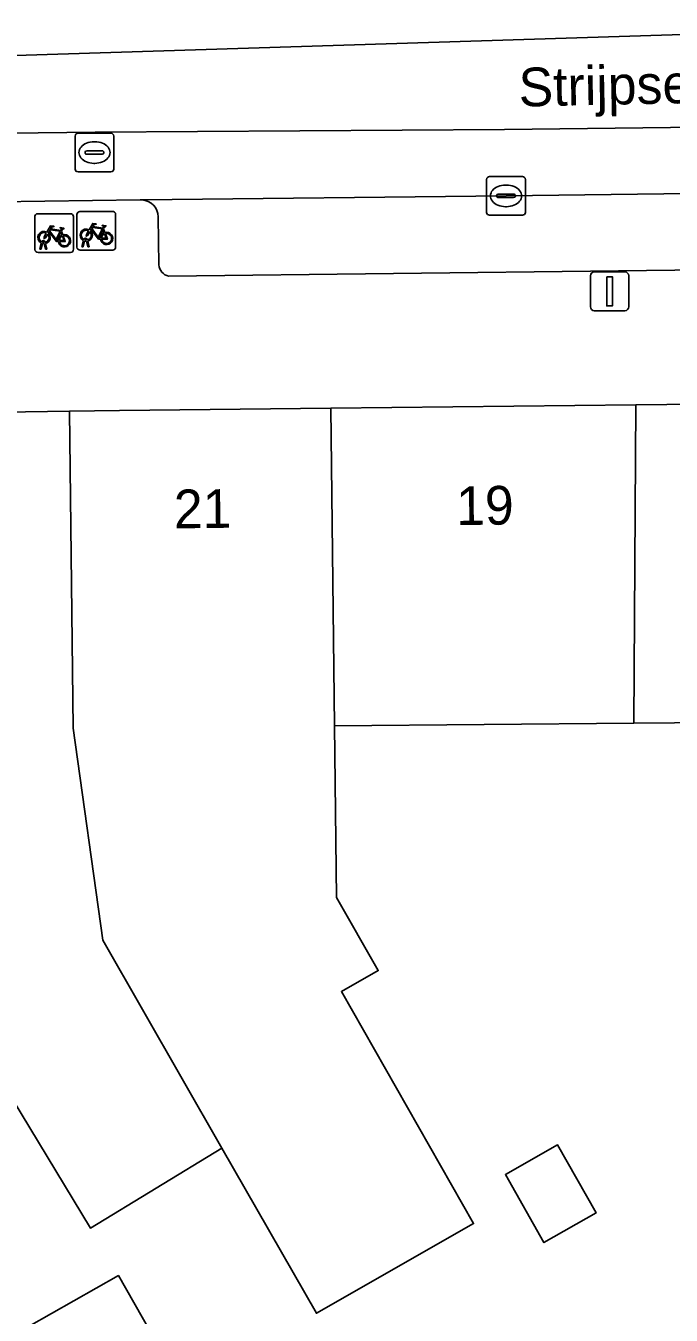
# Model space of a CAD drawing. Extents: x 159960 to 160866, y 382700 to 383354.
# Drawn here: x 160122.52 to 160139.2, y 383260.57 to 383293.87 of the extents above; entities that cross this region are included whole.
import ezdxf

# ---------------------------------------------------------------- set-up
doc = ezdxf.new("R2010")
doc.units = 0
for name, color, linetype in [('IMGEO_Erf', 7, 'Continuous'), ('IMGEO_Fietsenrek', 7, 'Continuous'), ('IMGEO_Kolk', 7, 'Continuous'), ('IMGEO_Lichtmast', 7, 'Continuous'), ('IMGEO_Openbare_ruimte_label', 7, 'Continuous'), ('IMGEO_Pand', 7, 'Continuous'), ('IMGEO_Pand_nummerreeks', 7, 'Continuous'), ('IMGEO_Parkeervlak_open', 7, 'Continuous'), ('IMGEO_Rijbaan_lokaal_gesloten', 7, 'Continuous'), ('IMGEO_Rijbaan_lokaal_open', 7, 'Continuous'), ('IMGEO_Rioolput', 7, 'Continuous'), ('IMGEO_Voetpad_open', 7, 'Continuous')]:
    doc.layers.add(name, color=color, linetype=linetype)

msp = doc.modelspace()

# ---------------------------------------------------------------- linework, layer by layer
at = {"layer": 'IMGEO_Erf'}
for points in [[(160140.391, 383260.352), (160139.712, 383262.582), (160139.539, 383263.067), (160146.233, 383263.133), (160146.182, 383266.849), (160146.176, 383267.1), (160145.673, 383270.75), (160145.276, 383270.779), (160141.458, 383270.735), (160141.398, 383275.884), (160138.231, 383275.857), (160130.5, 383275.79), (160130.551, 383271.356), (160131.626, 383269.47), (160130.674, 383268.928), (160134.089, 383262.933), (160130.029, 383260.62), (160127.588, 383264.881), (160124.187, 383262.82), (160121.495, 383267.263)], [(160122.607, 383260.283), (160124.913, 383261.594), (160128.971, 383254.455)]]:
    msp.add_lwpolyline(points, dxfattribs=at)
msp.add_lwpolyline([(160136.264, 383264.966), (160137.258, 383263.209), (160135.908, 383262.445), (160134.914, 383264.202)], close=True, dxfattribs=at)
at = {"layer": 'IMGEO_Fietsenrek'}
for p, q in [((160122.825, 383289.017), (160123.666, 383289.017)), ((160123.666, 383289.017), (160122.825, 383289.017)), ((160123.84, 383288.152), (160123.84, 383288.993)), ((160123.84, 383288.993), (160123.84, 383288.152)), ((160123.915, 383289.077), (160124.756, 383289.077)), ((160124.756, 383289.077), (160123.915, 383289.077)), ((160124.84, 383289.002), (160124.84, 383288.161)), ((160124.84, 383288.161), (160124.84, 383289.002)), ((160122.75, 383288.092), (160122.75, 383288.933)), ((160122.75, 383288.933), (160122.75, 383288.092)), ((160123.75, 383288.942), (160123.75, 383288.101)), ((160123.75, 383288.101), (160123.75, 383288.942)), ((160124.527, 383288.626), (160124.563, 383288.531)), ((160122.988, 383288.273), (160122.987, 383288.277)), ((160123.019, 383288.284), (160123.02, 383288.277)), ((160123.437, 383288.566), (160123.473, 383288.471)), ((160123.967, 383288.161), (160124.006, 383288.321)), ((160124.036, 383288.309), (160124.001, 383288.161)), ((160124.078, 383288.333), (160124.077, 383288.337)), ((160124.119, 383288.161), (160124.085, 383288.303)), ((160124.109, 383288.344), (160124.11, 383288.337)), ((160124.117, 383288.307), (160124.152, 383288.161)), ((160123.675, 383288.017), (160122.834, 383288.017)), ((160122.834, 383288.017), (160123.675, 383288.017)), ((160122.877, 383288.101), (160122.916, 383288.261)), ((160122.911, 383288.101), (160122.877, 383288.101)), ((160122.946, 383288.249), (160122.911, 383288.101)), ((160123.029, 383288.101), (160122.995, 383288.243)), ((160123.027, 383288.247), (160123.062, 383288.101)), ((160123.062, 383288.101), (160123.029, 383288.101)), ((160124.765, 383288.077), (160123.924, 383288.077)), ((160123.924, 383288.077), (160124.765, 383288.077)), ((160124.001, 383288.161), (160123.967, 383288.161)), ((160124.152, 383288.161), (160124.119, 383288.161))]:
    msp.add_line(p, q, dxfattribs=at)
for points in [[(160123.063, 383288.543), (160123.158, 383288.707), (160123.244, 383288.693), (160123.246, 383288.684), (160123.19, 383288.673), (160123.163, 383288.628), (160123.419, 383288.587)], [(160123.419, 383288.587), (160123.444, 383288.636), (160123.438, 383288.64), (160123.415, 383288.644), (160123.403, 383288.651), (160123.402, 383288.654), (160123.404, 383288.659), (160123.499, 383288.644), (160123.501, 383288.634), (160123.491, 383288.621), (160123.479, 383288.615), (160123.465, 383288.621), (160123.437, 383288.566)], [(160124.153, 383288.603), (160124.248, 383288.767), (160124.334, 383288.753), (160124.336, 383288.744), (160124.28, 383288.733), (160124.253, 383288.688), (160124.509, 383288.647)], [(160124.449, 383288.359), (160124.399, 383288.359), (160124.208, 383288.61), (160124.189, 383288.578)], [(160124.496, 383288.622), (160124.239, 383288.663), (160124.222, 383288.634), (160124.389, 383288.414), (160124.496, 383288.622)], [(160124.509, 383288.647), (160124.534, 383288.696), (160124.528, 383288.7), (160124.505, 383288.704), (160124.493, 383288.711), (160124.492, 383288.714), (160124.494, 383288.719), (160124.589, 383288.704), (160124.591, 383288.694), (160124.581, 383288.681), (160124.569, 383288.675), (160124.555, 383288.681), (160124.527, 383288.626)], [(160123.084, 383288.491), (160123.032, 383288.401), (160122.992, 383288.376), (160122.993, 383288.423), (160123.048, 383288.517)], [(160123.359, 383288.299), (160123.309, 383288.299), (160123.118, 383288.55), (160123.099, 383288.518)], [(160123.406, 383288.562), (160123.149, 383288.603), (160123.132, 383288.574), (160123.299, 383288.354), (160123.406, 383288.562)], [(160123.454, 383288.464), (160123.424, 383288.541), (160123.315, 383288.323), (160123.358, 383288.323)], [(160123.388, 383288.323), (160123.508, 383288.322), (160123.464, 383288.436)], [(160123.484, 383288.443), (160123.539, 383288.298), (160123.389, 383288.298)], [(160124.174, 383288.551), (160124.122, 383288.461), (160124.082, 383288.436), (160124.083, 383288.483), (160124.138, 383288.577)], [(160124.544, 383288.524), (160124.514, 383288.601), (160124.405, 383288.383), (160124.448, 383288.383)], [(160124.478, 383288.383), (160124.598, 383288.382), (160124.554, 383288.496)], [(160124.574, 383288.503), (160124.629, 383288.358), (160124.479, 383288.358)]]:
    msp.add_lwpolyline(points, dxfattribs=at)
for centre, radius, start, end in [((160122.828, 383288.939), 0.0779, 92.4484, 184.2845), ((160122.828, 383288.939), 0.0779, 92.4484, 184.2845), ((160123.672, 383288.939), 0.0779, 2.4484, 94.2845), ((160123.672, 383288.939), 0.0779, 2.4484, 94.2845), ((160123.918, 383288.999), 0.0779, 92.4484, 184.2845), ((160123.918, 383288.999), 0.0779, 92.4484, 184.2845), ((160124.762, 383288.999), 0.0779, 2.4484, 94.2845), ((160124.762, 383288.999), 0.0779, 2.4484, 94.2845), ((160124.08, 383288.462), 0.159, 62.6766, 242.1369), ((160122.99, 383288.402), 0.159, 62.6766, 242.1369), ((160122.99, 383288.402), 0.129, 63.3192, 238.903), ((160122.97, 383288.273), 0.0499, 12.8025, 158.6934), ((160122.97, 383288.273), 0.0174, 12.8025, 163.4502), ((160122.99, 383288.402), 0.129, 253.415, 269.0204), ((160122.99, 383288.402), 0.129, 283.6043, 43.4302), ((160122.99, 383288.402), 0.159, 283.5766, 46.6042), ((160123.517, 383288.318), 0.159, 113.3408, 178.3217), ((160123.517, 383288.318), 0.159, 187.0065, 105.7708), ((160123.517, 383288.318), 0.129, 113.923, 177.9556), ((160123.517, 383288.318), 0.129, 188.6715, 104.5883), ((160124.08, 383288.462), 0.129, 63.3192, 238.903), ((160124.06, 383288.333), 0.0499, 12.8025, 158.6934), ((160124.08, 383288.462), 0.159, 253.9967, 271.7867), ((160124.06, 383288.333), 0.0174, 12.8025, 163.4502), ((160124.08, 383288.462), 0.129, 253.415, 269.0204), ((160124.08, 383288.462), 0.129, 283.6043, 43.4302), ((160124.08, 383288.462), 0.159, 283.5766, 46.6042), ((160124.607, 383288.378), 0.159, 113.3408, 178.3217), ((160124.607, 383288.378), 0.159, 187.0065, 105.7708), ((160124.607, 383288.378), 0.129, 113.923, 177.9556), ((160124.607, 383288.378), 0.129, 188.6715, 104.5883), ((160122.828, 383288.095), 0.0779, 182.4484, 274.2845), ((160122.828, 383288.095), 0.0779, 182.4484, 274.2845), ((160122.99, 383288.402), 0.159, 253.9967, 271.7867), ((160123.672, 383288.095), 0.0779, 272.4484, 4.2845), ((160123.672, 383288.095), 0.0779, 272.4484, 4.2845), ((160123.918, 383288.155), 0.0779, 182.4484, 274.2845), ((160123.918, 383288.155), 0.0779, 182.4484, 274.2845), ((160124.762, 383288.155), 0.0779, 272.4484, 4.2845), ((160124.762, 383288.155), 0.0779, 272.4484, 4.2845)]:
    msp.add_arc(centre, radius, start, end, dxfattribs=at)
at = {"layer": 'IMGEO_Kolk'}
for p, q in [((160134.503, 383289.978), (160135.355, 383289.978)), ((160134.428, 383289.052), (160134.428, 383289.904)), ((160134.916, 383289.758), (160134.941, 383289.758)), ((160135.429, 383289.904), (160135.429, 383289.052)), ((160134.687, 383289.472), (160134.687, 383289.484)), ((160135.125, 383289.435), (160134.727, 383289.435)), ((160134.73, 383289.521), (160135.128, 383289.521)), ((160135.171, 383289.484), (160135.171, 383289.472)), ((160135.355, 383288.978), (160134.503, 383288.978)), ((160134.939, 383289.198), (160134.914, 383289.198))]:
    msp.add_line(p, q, dxfattribs=at)
for points in [[(160134.503, 383289.978), (160135.355, 383289.978)], [(160134.428, 383289.052), (160134.428, 383289.904)], [(160135.429, 383289.904), (160135.429, 383289.052)], [(160135.355, 383288.978), (160134.503, 383288.978)]]:
    msp.add_lwpolyline(points, dxfattribs=at)
for centre, radius, start, end in [((160134.505, 383289.902), 0.0765, 91.552, 178.448), ((160134.505, 383289.902), 0.0765, 91.552, 178.448), ((160135.353, 383289.902), 0.0765, 1.552, 88.448), ((160135.353, 383289.902), 0.0765, 1.552, 88.448), ((160134.727, 383289.481), 0.0403, 85.8775, 175.7526), ((160134.724, 383289.471), 0.0366, 178.938, 274.7102), ((160135.128, 383289.478), 0.043, 264.8664, 352.4533), ((160135.132, 383289.483), 0.0386, 1.7309, 96.639), ((160134.505, 383289.054), 0.0765, 181.552, 268.448), ((160134.505, 383289.054), 0.0765, 181.552, 268.448), ((160135.353, 383289.054), 0.0765, 271.552, 358.448), ((160135.353, 383289.054), 0.0765, 271.552, 358.448)]:
    msp.add_arc(centre, radius, start, end, dxfattribs=at)
for centre, major_axis, ratio, start_param, end_param in [((160134.915, 383289.478), (-0.387, 0.002), 0.722429, 4.712389, 7.853982), ((160134.94, 383289.478), (-0.39, 0.002), 0.717154, 1.570796, 4.712389)]:
    msp.add_ellipse(centre, major_axis=major_axis, ratio=ratio, start_param=start_param, end_param=end_param, dxfattribs=at)
at = {"layer": 'IMGEO_Lichtmast'}
for p, q in [((160137.111, 383286.612), (160137.111, 383287.412)), ((160137.111, 383287.412), (160137.111, 383286.612)), ((160137.211, 383287.512), (160138.001, 383287.512)), ((160138.001, 383287.512), (160137.211, 383287.512)), ((160138.101, 383287.412), (160138.101, 383286.612)), ((160138.101, 383286.612), (160138.101, 383287.412)), ((160138.001, 383286.512), (160137.211, 383286.512)), ((160137.211, 383286.512), (160138.001, 383286.512))]:
    msp.add_line(p, q, dxfattribs=at)
msp.add_lwpolyline([(160137.531, 383287.387), (160137.681, 383287.387), (160137.681, 383286.637), (160137.531, 383286.637), (160137.531, 383287.387)], dxfattribs=at)
for centre, start, end in [((160137.211, 383287.412), 90, 180), ((160137.211, 383287.412), 90, 180), ((160138.001, 383287.412), 0, 90), ((160138.001, 383287.412), 360, 90), ((160137.211, 383286.612), 180, 270), ((160137.211, 383286.612), 180, 270), ((160138.001, 383286.612), 270, 0), ((160138.001, 383286.612), 270, 0)]:
    msp.add_arc(centre, 0.1, start, end, dxfattribs=at)
at = {"layer": 'IMGEO_Pand'}
for points in [[(160130.5, 383275.79), (160130.404, 383283.994), (160124.94, 383283.935), (160123.651, 383283.915), (160123.746, 383275.732), (160124.508, 383270.257), (160127.588, 383264.881), (160130.029, 383260.62), (160134.089, 383262.933), (160130.674, 383268.928), (160131.626, 383269.47), (160130.551, 383271.356)], [(160138.282, 383284.079), (160130.404, 383283.994), (160130.5, 383275.79), (160138.231, 383275.857)], [(160145.534, 383284.157), (160138.282, 383284.079), (160138.231, 383275.857), (160141.398, 383275.884), (160141.458, 383270.735), (160145.276, 383270.779), (160145.673, 383270.75), (160145.997, 383270.772), (160145.964, 383273.767), (160145.656, 383273.765)], [(160123.746, 383275.732), (160123.651, 383283.915), (160117.934, 383283.83), (160118.015, 383276.817), (160118.234, 383275.685), (160119.098, 383271.217), (160121.495, 383267.263), (160124.187, 383262.82), (160127.588, 383264.881), (160124.508, 383270.257)], [(160134.914, 383264.202), (160135.908, 383262.445), (160137.258, 383263.209), (160136.264, 383264.966)], [(160129.558, 383254.789), (160128.971, 383254.455), (160124.913, 383261.594), (160122.607, 383260.283), (160126.665, 383253.145), (160135.659, 383237.322), (160138.389, 383239.256), (160138.008, 383239.926), (160133.145, 383248.48)]]:
    msp.add_lwpolyline(points, close=True, dxfattribs=at)
at = {"layer": 'IMGEO_Parkeervlak_open'}
for points in [[(160144.433, 383289.602), (160134.929, 383289.478), (160125.519, 383289.373)], [(160125.938, 383288.937), (160125.957, 383287.692)], [(160126.21, 383287.402), (160143.649, 383287.611)]]:
    msp.add_lwpolyline(points, dxfattribs=at)
for centre, radius, start, end in [((160125.499, 383288.935), 0.439, 0.3234, 87.3985), ((160126.285, 383287.723), 0.33, 185.3872, 256.8166)]:
    msp.add_arc(centre, radius, start, end, dxfattribs=at)
at = {"layer": 'IMGEO_Rijbaan_lokaal_gesloten'}
msp.add_lwpolyline([(160148.864, 383291.361), (160147.047, 383291.339), (160134.891, 383291.195), (160124.31, 383291.125), (160098.541, 383290.818), (160083.482, 383290.631), (160080.248, 383290.596), (160077.991, 383290.562), (160077.995, 383288.823), (160080.461, 383288.832), (160082.671, 383288.853), (160089.608, 383288.979), (160093.576, 383289.017), (160098.646, 383289.044), (160114.576, 383289.254), (160118.469, 383289.274), (160118.541, 383289.274), (160121.773, 383289.327), (160125.471, 383289.372), (160125.519, 383289.373), (160134.929, 383289.478), (160144.433, 383289.602), (160146.428, 383289.619), (160148.904, 383289.629)], close=True, dxfattribs=at)
at = {"layer": 'IMGEO_Rijbaan_lokaal_open'}
msp.add_lwpolyline([(160146.343, 383293.862), (160085.017, 383291.934), (160080.231, 383291.783), (160080.248, 383290.596), (160083.482, 383290.631), (160098.541, 383290.818), (160124.31, 383291.125), (160134.891, 383291.195), (160147.047, 383291.339), (160147.064, 383293.87)], close=True, dxfattribs=at)
at = {"layer": 'IMGEO_Rioolput'}
for p, q in [((160123.792, 383290.171), (160123.792, 383291.023)), ((160123.867, 383291.097), (160124.719, 383291.097)), ((160124.793, 383291.023), (160124.793, 383290.171)), ((160124.094, 383290.64), (160124.492, 383290.64)), ((160124.28, 383290.877), (160124.305, 383290.877)), ((160124.051, 383290.591), (160124.051, 383290.603)), ((160124.489, 383290.554), (160124.091, 383290.554)), ((160124.303, 383290.317), (160124.278, 383290.317)), ((160124.535, 383290.603), (160124.535, 383290.591)), ((160124.719, 383290.097), (160123.867, 383290.097))]:
    msp.add_line(p, q, dxfattribs=at)
for points in [[(160123.792, 383290.171), (160123.792, 383291.023)], [(160123.867, 383291.097), (160124.719, 383291.097)], [(160124.793, 383291.023), (160124.793, 383290.171)], [(160124.719, 383290.097), (160123.867, 383290.097)]]:
    msp.add_lwpolyline(points, dxfattribs=at)
for centre, radius, start, end in [((160123.869, 383291.021), 0.0765, 91.552, 178.448), ((160123.869, 383291.021), 0.0765, 91.552, 178.448), ((160124.717, 383291.021), 0.0765, 1.552, 88.448), ((160124.717, 383291.021), 0.0765, 1.552, 88.448), ((160124.091, 383290.6), 0.0403, 85.8775, 175.7526), ((160124.496, 383290.602), 0.0386, 1.7309, 96.639), ((160124.088, 383290.59), 0.0366, 178.938, 274.7102), ((160124.492, 383290.597), 0.043, 264.8664, 352.4533), ((160123.869, 383290.173), 0.0765, 181.552, 268.448), ((160123.869, 383290.173), 0.0765, 181.552, 268.448), ((160124.717, 383290.173), 0.0765, 271.552, 358.448), ((160124.717, 383290.173), 0.0765, 271.552, 358.448)]:
    msp.add_arc(centre, radius, start, end, dxfattribs=at)
for centre, major_axis, ratio, start_param, end_param in [((160124.279, 383290.597), (-0.387, 0.002), 0.722429, 4.712389, 7.853982), ((160124.304, 383290.597), (-0.39, 0.002), 0.717154, 1.570796, 4.712389)]:
    msp.add_ellipse(centre, major_axis=major_axis, ratio=ratio, start_param=start_param, end_param=end_param, dxfattribs=at)
at = {"layer": 'IMGEO_Voetpad_open'}
for points in [[(160149.637, 383289.651), (160148.904, 383289.629), (160146.428, 383289.619), (160146.441, 383287.558), (160143.649, 383287.611), (160126.21, 383287.402)], [(160125.519, 383289.373), (160125.471, 383289.372), (160121.773, 383289.327), (160121.779, 383287.311), (160117.849, 383287.313), (160117.804, 383287.313), (160094.372, 383286.993), (160088.893, 383286.956), (160083.418, 383286.865)], [(160125.957, 383287.692), (160125.938, 383288.937)], [(160117.934, 383283.83), (160123.651, 383283.915), (160124.94, 383283.935), (160130.404, 383283.994), (160138.282, 383284.079), (160145.534, 383284.157), (160146.117, 383284.164), (160153.377, 383284.295), (160155.469, 383284.131)]]:
    msp.add_lwpolyline(points, dxfattribs=at)
for centre, radius, start, end in [((160125.499, 383288.935), 0.439, 0.3234, 87.3985), ((160126.285, 383287.723), 0.33, 185.3872, 256.8166)]:
    msp.add_arc(centre, radius, start, end, dxfattribs=at)

# ---------------------------------------------------------------- texts
at = {"layer": 'IMGEO_Openbare_ruimte_label'}
msp.add_text('Strijpsestraat', height=1, rotation=1.203, dxfattribs=at).set_placement((160135.266, 383291.782))
at = {"layer": 'IMGEO_Pand_nummerreeks'}
for s, rotation, p in [('19', 0.6646, (160133.646, 383280.974)), ('21', 0.6646, (160126.351, 383280.889)), ('4A                                  4', 299.6102, (160116.093, 383262.593))]:
    msp.add_text(s, height=1, rotation=rotation, dxfattribs=at).set_placement(p)

doc.saveas('drawing.dxf')
